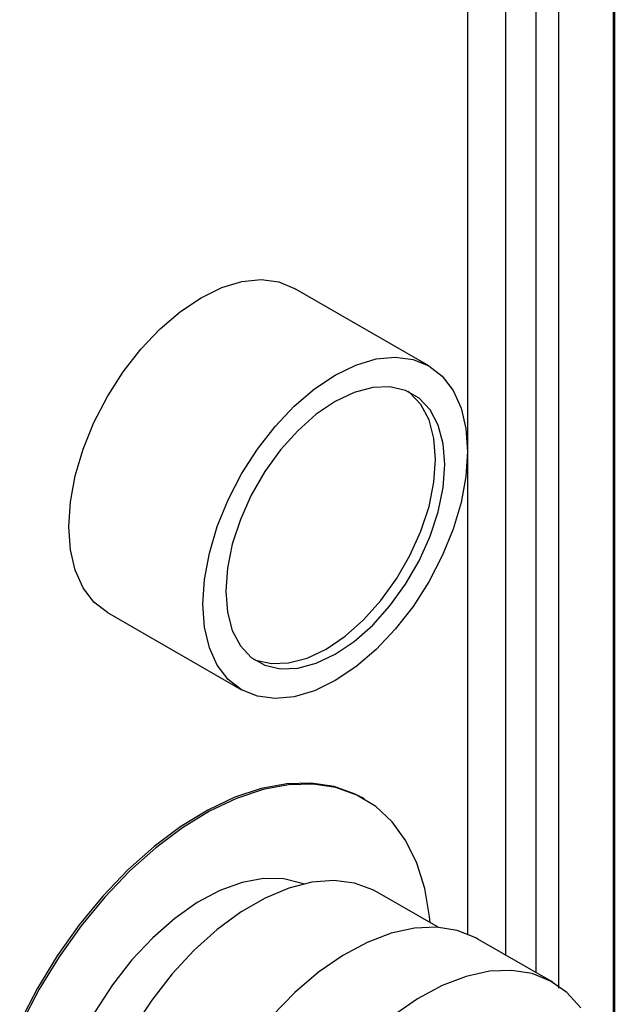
# Model space of a CAD drawing. Header units: millimetres. Extents: x 7146 to 9108, y -1574 to -663.
# Tile 266 of 289: x 8764 to 8810, y -1273 to -1197. Entities that reach past the tile are written whole.
import ezdxf

# ---------------------------------------------------------------- set-up
doc = ezdxf.new("R2010")
doc.units = ezdxf.units.MM
doc.header["$LTSCALE"] = 3

msp = doc.modelspace()

# ---------------------------------------------------------------- linework, layer by layer
at = {"linetype": 'Continuous', "lineweight": 30}
for p, q in [((8805.41, -1271.826), (8805.41, -1084.074)), ((8803.642, -1270.623), (8803.642, -1088.127)), ((8798.347, -1088.794), (8798.347, -1267.635)), ((8801.317, -1269.281), (8801.317, -1089.704)), ((8795.335, -1223.594), (8784.941, -1217.593)), ((8770.442, -1242.709), (8780.836, -1248.709)), ((8790.332, -1257.165), (8790.19, -1257.084)), ((8796.057, -1267.11), (8791.346, -1264.39)), ((8804.944, -1271.374), (8799.145, -1268.027))]:
    msp.add_line(p, q, dxfattribs=at)
at = {"linetype": 'Continuous', "lineweight": 30, "flags": 128}
for points in [[(8809.643, -1298.818), (8809.643, -1298.818), (8809.643, -1297.185), (8809.644, -1290.652), (8809.645, -1264.523), (8809.648, -1160.006), (8809.646, -1121.466), (8809.644, -1083.621), (8809.643, -1074.765), (8809.643, -1074.765)], [(8770.442, -1242.709), (8770.441, -1242.708), (8769.396, -1241.899), (8768.556, -1240.8), (8767.94, -1239.439), (8767.564, -1237.849), (8767.438, -1236.07), (8767.564, -1234.145), (8767.94, -1232.121), (8768.556, -1230.049), (8769.396, -1227.98), (8770.441, -1225.964), (8771.665, -1224.051), (8773.036, -1222.289), (8774.523, -1220.72), (8776.087, -1219.383), (8777.691, -1218.311), (8779.295, -1217.531), (8780.859, -1217.061), (8782.346, -1216.914), (8783.718, -1217.093), (8784.941, -1217.593)], [(8798.339, -1230.232), (8798.212, -1232.158), (8797.837, -1234.181), (8797.221, -1236.253), (8796.38, -1238.322), (8795.336, -1240.338), (8794.112, -1242.251), (8792.74, -1244.014), (8791.254, -1245.583), (8789.69, -1246.92), (8788.086, -1247.991), (8786.482, -1248.771), (8784.917, -1249.241), (8783.431, -1249.388), (8782.059, -1249.209), (8780.836, -1248.709), (8779.791, -1247.899), (8778.95, -1246.8), (8778.334, -1245.439), (8777.959, -1243.85), (8777.833, -1242.07), (8777.959, -1240.145), (8778.334, -1238.122), (8778.95, -1236.05), (8779.791, -1233.981), (8780.836, -1231.965), (8782.059, -1230.052), (8783.431, -1228.289), (8784.917, -1226.72), (8786.482, -1225.383), (8788.086, -1224.312), (8789.69, -1223.531), (8791.254, -1223.062), (8792.74, -1222.915), (8794.112, -1223.094), (8795.336, -1223.594), (8796.38, -1224.404), (8797.221, -1225.502), (8797.837, -1226.863), (8798.212, -1228.453), (8798.339, -1230.232)], [(8779.6, -1241.05), (8779.729, -1242.677), (8780.112, -1244.106), (8780.737, -1245.293), (8781.585, -1246.202), (8782.631, -1246.806), (8783.843, -1247.086), (8785.183, -1247.034), (8786.612, -1246.652), (8788.086, -1245.95), (8789.559, -1244.95), (8790.988, -1243.684), (8792.328, -1242.188), (8793.54, -1240.509), (8794.586, -1238.697), (8795.434, -1236.808), (8796.059, -1234.9), (8796.442, -1233.029), (8796.571, -1231.253), (8796.442, -1229.626), (8796.059, -1228.197), (8795.434, -1227.01), (8794.586, -1226.101), (8793.54, -1225.497), (8792.328, -1225.216), (8790.988, -1225.269), (8789.559, -1225.651), (8788.086, -1226.353), (8786.612, -1227.352), (8785.183, -1228.619), (8783.843, -1230.115), (8782.631, -1231.794), (8781.585, -1233.606), (8780.737, -1235.494), (8780.112, -1237.403), (8779.729, -1239.274), (8779.6, -1241.05)], [(8781.743, -1246.322), (8781.924, -1246.398), (8783.136, -1246.678), (8784.476, -1246.626), (8785.905, -1246.243), (8787.378, -1245.542), (8788.852, -1244.542), (8790.281, -1243.275), (8791.621, -1241.78), (8792.833, -1240.101), (8793.879, -1238.289), (8794.727, -1236.4), (8795.352, -1234.491), (8795.735, -1232.621), (8795.864, -1230.845), (8795.735, -1229.218), (8795.352, -1227.789), (8794.727, -1226.602), (8793.879, -1225.692), (8793.721, -1225.573)], [(8790.19, -1257.084), (8789.623, -1256.785), (8787.997, -1256.2), (8786.226, -1255.931), (8784.335, -1255.983), (8782.351, -1256.353), (8780.301, -1257.038), (8778.215, -1258.028), (8776.121, -1259.308), (8774.05, -1260.861), (8772.029, -1262.665), (8770.089, -1264.695), (8768.254, -1266.921), (8766.553, -1269.314), (8765.007, -1271.838), (8763.64, -1274.46)], [(8795.433, -1266.75), (8795.386, -1266.269), (8795.016, -1264.102), (8794.404, -1262.142), (8793.56, -1260.416), (8792.494, -1258.949), (8791.224, -1257.76), (8789.765, -1256.867), (8788.138, -1256.282), (8786.367, -1256.013), (8784.476, -1256.064), (8782.492, -1256.435), (8780.443, -1257.12), (8778.356, -1258.11), (8776.263, -1259.39), (8774.191, -1260.943), (8772.171, -1262.747), (8770.23, -1264.776), (8768.396, -1267.003), (8766.694, -1269.395), (8765.149, -1271.92), (8763.781, -1274.541)], [(8785.627, -1263.75), (8785.522, -1263.708), (8784.095, -1263.353), (8782.534, -1263.327), (8780.873, -1263.632), (8779.147, -1264.26), (8777.394, -1265.198), (8775.649, -1266.427), (8773.951, -1267.92), (8772.336, -1269.645), (8770.838, -1271.565), (8769.489, -1273.64), (8768.318, -1275.825), (8767.35, -1278.074), (8766.605, -1280.339), (8766.099, -1282.572), (8765.844, -1284.724), (8765.844, -1286.751), (8766.099, -1288.608), (8766.605, -1290.257), (8767.35, -1291.662), (8768.318, -1292.793), (8768.683, -1293.102)], [(8791.346, -1264.39), (8791.012, -1264.211), (8789.571, -1263.689), (8787.984, -1263.49), (8786.28, -1263.619), (8784.491, -1264.073), (8782.651, -1264.844), (8780.793, -1265.916), (8778.952, -1267.271), (8777.163, -1268.882), (8775.459, -1270.721), (8773.872, -1272.752), (8772.431, -1274.938)], [(8799.145, -1268.027), (8798.978, -1267.933), (8797.535, -1267.358), (8795.943, -1267.103), (8794.229, -1267.174), (8792.425, -1267.569), (8790.562, -1268.282), (8788.674, -1269.299), (8786.794, -1270.603), (8784.956, -1272.169), (8783.193, -1273.971)], [(8807.112, -1273.348), (8806.043, -1272.167), (8804.776, -1271.281), (8803.333, -1270.705), (8801.741, -1270.45), (8800.027, -1270.521), (8798.223, -1270.917), (8796.36, -1271.629), (8794.472, -1272.646), (8792.592, -1273.95)]]:
    msp.add_lwpolyline(points, dxfattribs=at)
at = {"linetype": 'Continuous', "lineweight": 30}
msp.add_open_spline([(8809.695, -1299.281), (8809.697, -1299.269), (8809.771, -1298.795), (8809.756, -1297.572), (8809.74, -1295.056), (8809.75, -1290.404), (8809.723, -1247.525), (8809.783, -1186.54), (8809.71, -1118.484), (8809.789, -1088.055), (8809.732, -1076.529), (8809.776, -1074.603), (8809.688, -1073.84), (8809.676, -1073.734)], degree=3, knots=[0, 0, 0, 0, 0.00018, 0.006676, 0.01594, 0.033563, 0.068651, 0.58623, 0.84502, 0.974415, 0.990607, 0.998701, 1, 1, 1, 1], dxfattribs=at)

doc.saveas('drawing.dxf')
